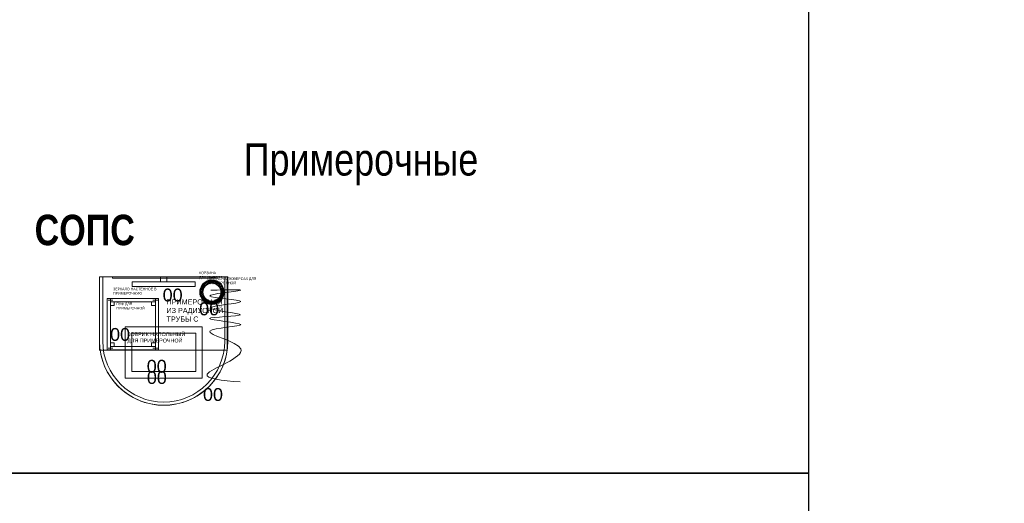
# Model space of a CAD drawing. Header units: millimetres. Extents: x -692150 to 2662533, y -92609 to 65084.
# Tile 625 of 656: x -29459 to -21789, y 40510 to 44278. Entities that reach past the tile are written whole.
import ezdxf
from ezdxf import colors
from ezdxf.entities.mleader import LeaderData, LeaderLine
from ezdxf.math import Vec2, Vec3

# ---------------------------------------------------------------- set-up
doc = ezdxf.new("R2010")
doc.units = ezdxf.units.MM
doc.layers.get('Defpoints').update_dxf_attribs({"color": 30})
doc.layers.add('09_АР_Мебель', color=7, linetype='Continuous', lineweight=9, true_color=0x000000)
doc.layers.add('1. ПОДЛОЖКА', color=7, linetype='Continuous', lineweight=0, true_color=0x9b9292)
doc.layers.add('11_АР_Номер мебели', color=1, linetype='Continuous', lineweight=13, plot=False)
doc.layers.add('17_АР_Текст', color=235, linetype='Continuous', lineweight=0)
doc.styles.add('_ТЕКСТОВЫЙ', font='arial.ttf', dxfattribs={"width": 0.8})
doc.styles.get("Standard").update_dxf_attribs({"font": 'arial.ttf'})

# ---------------------------------------------------------------- blocks, each defined once
blk = doc.blocks.new('_Dot')
at = {"color": 0, "linetype": 'ByBlock', "lineweight": -2}
blk.add_line((-0.5, 0), (-1, 0), dxfattribs=at)
at = {"color": 0, "linetype": 'ByBlock', "const_width": 0.5}
blk.add_lwpolyline([(-0.25, 0, 1), (0.25, 0, 1)], format="xyb", close=True, dxfattribs=at)
blk = doc.blocks.new('ПРИМЕРОЧНАЯ ИЗ РАДИУСНОЙ ТРУБЫ С')
at = {"layer": '09_АР_Мебель', "lineweight": 0}
for points in [[(0, 0), (1000, 0)], [(25, -500), (25, 0), (0, 0), (0, -500)], [(1000, -500), (1000, 0), (975, 0), (975, -500)]]:
    blk.add_lwpolyline(points, dxfattribs=at)
for radius in [500, 475]:
    blk.add_arc((500, -500), radius, 180, 0, dxfattribs=at)
at = {"flags": 1}
for tag, p in [('ДОП_ИНФОРМАЦИЯ', (7.7, 59.2)), ('КОД_ОБОРУДОВАНИЯ', (7.7, 111.4)), ('ДОГОВОР', (12.8, 9.2))]:
    blk.add_attdef(tag, p, '', height=25, dxfattribs=at)
at = {"layer": '09_АР_Мебель', "insert": (522, -174.8), "char_height": 40, "attachment_point": 1}
blk.add_mtext_dynamic_manual_height_columns('{\\C7;ПРИМЕРОЧНАЯ ИЗ РАДИУСНОЙ ТРУБЫ С}', width=500, gutter_width=12.5, heights=[0], dxfattribs=at)
at = {"layer": '11_АР_Номер мебели', "flags": 4}
blk.add_attdef('Номер', (286.5, -925.7), '', height=100, dxfattribs=at)
blk = doc.blocks.new('Зеркало настенное в примерочную')
at = {"layer": '09_АР_Мебель', "lineweight": 0}
for points in [[(-400.3, -10), (399.7, -10), (399.7, 0), (-400.3, 0), (-400.3, -10)], [(-245, -75), (-245, -37.5), (245, -37.5), (245, -75), (-245, -75)]]:
    blk.add_lwpolyline(points, dxfattribs=at)
blk.add_lwpolyline([(-25.1, 0), (25.1, 0), (25.1, -37.5), (-25.1, -37.5)], close=True, dxfattribs=at)
at = {"flags": 1}
for tag, p in [('ДОП_ИНФОРМАЦИЯ', (-392.6, 59.2)), ('КОД_ОБОРУДОВАНИЯ', (-392.6, 111.4)), ('ДОГОВОР', (-387.5, 9.2))]:
    blk.add_attdef(tag, p, '', height=25, dxfattribs=at)
at = {"layer": '09_АР_Мебель', "insert": (-394.8, -84.1), "char_height": 20, "attachment_point": 1}
blk.add_mtext_dynamic_manual_height_columns('{\\C7;ЗЕРКАЛО НАСТЕННОЕ В ПРИМЕРОЧНУЮ}', width=500, gutter_width=12.5, heights=[0], dxfattribs=at)
at = {"layer": '11_АР_Номер мебели', "flags": 4}
blk.add_attdef('Номер', (12, -174.1), '', height=100, dxfattribs=at)
blk = doc.blocks.new('Пуф для примерочной')
at = {"layer": '09_АР_Мебель'}
for points in [[(0, -400), (0, 0), (25, 0), (25, -400), (0, -400)], [(375, -25), (25, -25), (25, 0), (375, 0), (375, -25)], [(375, -400), (375, 0), (400, 0), (400, -400), (375, -400)], [(6.5, -12.5), (43.5, -12.5)], [(25, -25), (55, -25), (55, -55), (25, -55), (25, -25)], [(345, -25), (375, -25), (375, -55), (345, -55), (345, -25)], [(356.5, -12.5), (393.5, -12.5)], [(25, -345), (55, -345), (55, -375), (25, -375), (25, -345)], [(375, -400), (25, -400), (25, -375), (375, -375), (375, -400)], [(345, -345), (375, -345), (375, -375), (345, -375), (345, -345)], [(6.5, -387.5), (43.5, -387.5)], [(356.5, -387.5), (393.5, -387.5)]]:
    blk.add_lwpolyline(points, dxfattribs=at)
at = {"flags": 1}
for tag, p in [('ДОП_ИНФОРМАЦИЯ', (7.7, 59.2)), ('КОД_ОБОРУДОВАНИЯ', (7.7, 111.4)), ('ДОГОВОР', (12.8, 9.2))]:
    blk.add_attdef(tag, p, '', height=25, dxfattribs=at)
at = {"layer": '09_АР_Мебель', "insert": (70.7, -31.9), "char_height": 20, "attachment_point": 1}
blk.add_mtext_dynamic_manual_height_columns('{\\C7;ПУФ ДЛЯ \\PПРИМЕРОЧНОЙ}', width=500, gutter_width=12.5, heights=[0], dxfattribs=at)
at = {"layer": '11_АР_Номер мебели', "flags": 4}
blk.add_attdef('Номер', (22.4, -329.9), '', height=100, dxfattribs=at)
blk = doc.blocks.new('Коврик напольный для примерочной')
at = {"layer": '09_АР_Мебель', "lineweight": 0}
blk.add_lwpolyline([(0, 0), (600, 0), (600, -400), (0, -400), (0, 0)], dxfattribs=at)
blk.add_lwpolyline([(50, -50), (550, -50), (550, -350), (50, -350)], close=True, dxfattribs=at)
at = {"flags": 1}
for tag, p in [('ДОП_ИНФОРМАЦИЯ', (10.7, 60.2)), ('КОД_ОБОРУДОВАНИЯ', (10.7, 112.4)), ('ДОГОВОР', (15.8, 10.3))]:
    blk.add_attdef(tag, p, '', height=25, dxfattribs=at)
at = {"layer": '09_АР_Мебель', "insert": (15.2, -42.7), "char_height": 30, "attachment_point": 1}
blk.add_mtext_dynamic_manual_height_columns('{\\C7;КОВРИК НАПОЛЬНЫЙ ДЛЯ ПРИМЕРОЧНОЙ}', width=500, gutter_width=12.5, heights=[0], dxfattribs=at)
at = {"layer": '11_АР_Номер мебели', "flags": 4}
blk.add_attdef('Номер', (167.4, -358), '', height=100, dxfattribs=at)
blk = doc.blocks.new('Корзина для мусора')
at = {"layer": '09_АР_Мебель', "lineweight": 0, "true_color": 0x636466}
h = blk.add_hatch(dxfattribs=at)
h.set_pattern_fill('ANSI38', color=251, scale=3)
h.set_pattern_definition([(45, (-4667.57, -3390.71), (-6.735192, 6.735192), []), (135, (-4667.57, -3390.71), (-20.205576, 6.735192), [23.8125, -14.2875])])
h.paths.add_polyline_path([(-95, 0, 1), (95, 0, 1)])
h.paths.add_polyline_path([(70, 0, -1), (-70, 0, -1)], flags=16)
at = {"layer": '09_АР_Мебель', "lineweight": 0}
for radius in [95, 70]:
    blk.add_circle((0, 0), radius, dxfattribs=at)
at = {"flags": 1}
for tag, p in [('ДОП_ИНФОРМАЦИЯ', (-90, 221.5)), ('КОД_ОБОРУДОВАНИЯ', (-90, 273.6)), ('ДОГОВОР', (-84.8, 171.5))]:
    blk.add_attdef(tag, p, '', height=25, dxfattribs=at)
at = {"layer": '09_АР_Мебель', "insert": (-101, 160.2), "char_height": 20, "attachment_point": 1}
blk.add_mtext_dynamic_manual_height_columns('{\\C7;КОРЗИНА ДЛЯ МУСОРА}', width=189.855, gutter_width=12.5, heights=[0], dxfattribs=at)
at = {"layer": '11_АР_Номер мебели', "flags": 4}
blk.add_attdef('Номер', (-99.9, -180.6), '', height=100, dxfattribs=at)
blk = doc.blocks.new('Штора на люверсах для примерочной')
at = {"layer": '09_АР_Мебель'}
blk.add_spline([(-122.7, -25.6), (106.9, -25.6), (-129.9, -70.4), (110.5, -113.4), (-126.3, -163.6), (106.9, -215.8), (-133.4, -244.5), (110.5, -292.9), (-129.8, -343), (109.9, -482.2), (-151.7, -679.5), (105.3, -739.1)], degree=3, dxfattribs=at)
at = {"flags": 1}
for tag, p in [('КОД_ОБОРУДОВАНИЯ', (-142.9, 206.4)), ('ДОП_ИНФОРМАЦИЯ', (-142.9, 154.2)), ('ДОГОВОР', (-137.8, 104.3))]:
    blk.add_attdef(tag, p, '', height=25, dxfattribs=at)
at = {"layer": '09_АР_Мебель', "insert": (-149.4, 75.2), "char_height": 20, "attachment_point": 1}
blk.add_mtext_dynamic_manual_height_columns('{\\C7;ШТОРА НА ЛЮВЕРСАХ ДЛЯ ПРИМЕРОЧНОЙ}', width=500, gutter_width=12.5, heights=[0], dxfattribs=at)
at = {"layer": '11_АР_Номер мебели', "flags": 4}
blk.add_attdef('Номер', (-184.1, -887.2), '', height=100, dxfattribs=at)
blk = doc.blocks.new('ПРИМЕРОЧНАЯ РАДИУСНАЯ')
at = {"layer": '1. ПОДЛОЖКА'}
blk.add_lwpolyline([(-500.3, 0), (494.8, 0), (494.8, -569.7), (-500.3, -569.7)], close=True, dxfattribs=at)
blk.add_lwpolyline([(494.8, -569.7, -0.869003), (-495.4, -569.7)], format="xyb", dxfattribs=at)
ref = blk.add_blockref('ПРИМЕРОЧНАЯ ИЗ РАДИУСНОЙ ТРУБЫ С', (-500.3, 0))
ref.add_attrib('Номер', '00', (-131.6, -834), dxfattribs={"layer": '11_АР_Номер мебели', "height": 100})
ref = blk.add_blockref('Зеркало настенное в примерочную', (0, 0))
ref.add_attrib('Номер', '00', (-8.6, -191), dxfattribs={"layer": '11_АР_Номер мебели', "height": 100})
ref = blk.add_blockref('Корзина для мусора', (375.1, -118.7))
ref.add_attrib('Номер', '00', (275.2, -299.2), dxfattribs={"layer": '11_АР_Номер мебели', "height": 100})
ref = blk.add_blockref('Штора на люверсах для примерочной', (489.7, -78.8))
ref.add_attrib('Номер', '00', (305.6, -966), dxfattribs={"layer": '11_АР_Номер мебели', "height": 100})
ref = blk.add_blockref('Пуф для примерочной', (-440.6, -168.1))
ref.add_attrib('Номер', '00', (-418.2, -498), dxfattribs={"layer": '11_АР_Номер мебели', "height": 100})
ref = blk.add_blockref('Коврик напольный для примерочной', (-300, -388))
ref.add_attrib('Номер', '00', (-132.6, -746), dxfattribs={"layer": '11_АР_Номер мебели', "height": 100})

msp = doc.modelspace()

# ---------------------------------------------------------------- linework, layer by layer
at = {"layer": 'Defpoints'}
for points in [[(-60753.8, 54868.5), (-23314.2, 54868.5), (-23314.2, 1870.3), (-60753.8, 1870.3)], [(-42034, 54868.5), (-23314.2, 54868.5), (-23314.2, 40745.1), (-42034, 40745.1)], [(-42034, 48959.5), (-23314.2, 48959.5), (-23314.2, 40745.1), (-42034, 40745.1)], [(-42034, 40745.1), (-23314.2, 40745.1), (-23314.2, 32530.7), (-42034, 32530.7)]]:
    msp.add_lwpolyline(points, close=True, dxfattribs=at)

# ---------------------------------------------------------------- block references
msp.add_blockref('ПРИМЕРОЧНАЯ РАДИУСНАЯ', (-28336.7, 42273.6))

# ---------------------------------------------------------------- texts
at = {"layer": 'Defpoints', "lineweight": 35, "insert": (-29342.7, 42758), "char_height": 300, "attachment_point": 1, "style": '_ТЕКСТОВЫЙ'}
msp.add_mtext_dynamic_manual_height_columns('{\\fArial|b1|i0|c204|p34;\\H0.79167x;\\C32;\\c2648525;СОПС }', width=2909.529, gutter_width=12.5, heights=[0], dxfattribs=at)

# ---------------------------------------------------------------- leaders
at = {"layer": '17_АР_Текст', "lineweight": 18}
ml = msp.add_multileader_mtext('Standard', dxfattribs=at)
ml.set_content('Клиентский зал {\\L0,0}', color=256, style='_ТЕКСТОВЫЙ')
ml.set_leader_properties(lineweight=0)
ml.set_arrow_properties(name='DOT')
ml.build(insert=Vec2(0, 0))
ml.multileader.update_dxf_attribs({"text_left_attachment_type": 6, "text_right_attachment_type": 6, "dogleg_length": 0.36, "arrow_head_size": 50, "scale": 100})
ctx = ml.context
ctx.base_point, ctx.scale, ctx.char_height, ctx.arrow_head_size, ctx.landing_gap_size, ctx.plane_origin = Vec3(-37947.6, 48659.5), 100, 250, 50, 100, Vec3(-30901.1, 52193.2)
ctx.left_attachment, ctx.right_attachment, ctx.attachment_type = 6, 6, 2
notes = []
notes.append((ctx, [(0, (0, 0, 0), (0, 0), (1, 0), 1, [])]))
ctx.mtext.insert, ctx.mtext.width, ctx.mtext.defined_height, ctx.mtext.flow_direction = Vec3(-37847.6, 48959.5), 2751.828, 815.5, 5
at = {"layer": '17_АР_Текст', "color": 1, "lineweight": 18}
ml = msp.add_multileader_mtext('Standard', dxfattribs=at)
ml.set_content('{\\C1;Карманы для бланков только в СОПС}', color=1, style='_ТЕКСТОВЫЙ')
ml.set_leader_properties(lineweight=0)
ml.set_arrow_properties(name='DOT')
ml.build(insert=Vec2(0, 0))
ml.multileader.update_dxf_attribs({"text_left_attachment_type": 6, "text_right_attachment_type": 6, "dogleg_length": 0.36, "arrow_head_size": 50, "scale": 100})
ctx = ml.context
ctx.base_point, ctx.scale, ctx.char_height, ctx.arrow_head_size, ctx.landing_gap_size, ctx.plane_origin = Vec3(-29314.5, 48068.2), 100, 100, 50, 100, Vec3(-25566.9, 52909.1)
ctx.left_attachment, ctx.right_attachment, ctx.text_align_type, ctx.attachment_type = 6, 6, 1, 2
notes.append((ctx, [(0, (0, 0, 0), (0, 0), (1, 0), 1, [])]))
ctx.mtext.insert, ctx.mtext.width, ctx.mtext.defined_height, ctx.mtext.alignment, ctx.mtext.flow_direction = Vec3(-27210.6, 48368.2), 4035.238, 815.5, 2, 5
ml = msp.add_multileader_mtext('Standard', dxfattribs=at)
ml.set_content('{\\fCalibri|b0|i0|c204|p34;\\H0.91667x;\\LКарманы для бланков\\l - СОПС, крепятся на стол МГН и стол для ЦСУ (1400 мм.);\\P\\LИнформ. Стенд А4 на 8 карманов\\l - ГОПС/СОПС, крепится по старым правилам, при отсутствии возможности крепления особенно в СОПСах (отсутствие свободного места на стене или нехватка стены по длине - размещается папка с информацией на столе МГН или столе для ЦСУ).\\P\\LРекламно_информационный стенд\\l - ГОПС/СОПС размещается в клиентском зале, также возможно размещение в тамбуре при условии хорошей освещенности и при условии открывания двери стенд будет виден более чем на 50%. Также стенд должен находиться в прямой видимости для клиентов и ничем не загораживаться.}', color=1, style='_ТЕКСТОВЫЙ')
ml.set_leader_properties(lineweight=0)
ml.set_arrow_properties(name='DOT')
ml.build(insert=Vec2(0, 0))
ml.multileader.update_dxf_attribs({"text_left_attachment_type": 6, "text_right_attachment_type": 6, "dogleg_length": 0.36, "arrow_head_size": 50, "scale": 100})
ctx = ml.context
ctx.base_point, ctx.scale, ctx.char_height, ctx.arrow_head_size, ctx.landing_gap_size, ctx.plane_origin = Vec3(-27020.9, 45459.4), 100, 100, 50, 100, Vec3(-22944.2, 54969.1)
ctx.left_attachment, ctx.right_attachment, ctx.text_align_type, ctx.attachment_type = 6, 6, 1, 2
notes.append((ctx, [(0, (0, 0, 0), (0, 0), (1, 0), 1, [])]))
ctx.mtext.insert, ctx.mtext.width, ctx.mtext.defined_height, ctx.mtext.alignment, ctx.mtext.flow_direction = Vec3(-24919.4, 45773.6), 2892.94, 2008.7, 2, 5
at = {"layer": '17_АР_Текст', "lineweight": 18}
ml = msp.add_multileader_mtext('Standard', dxfattribs=at)
ml.set_content('Стеллаж для гофротары', color=256, style='_ТЕКСТОВЫЙ')
ml.set_leader_properties(lineweight=0)
ml.set_arrow_properties(name='DOT')
ml.build(insert=Vec2(0, 0))
ml.multileader.update_dxf_attribs({"text_left_attachment_type": 6, "text_right_attachment_type": 6, "dogleg_length": 0.36, "arrow_head_size": 50, "scale": 100})
ctx = ml.context
ctx.base_point, ctx.scale, ctx.char_height, ctx.arrow_head_size, ctx.landing_gap_size, ctx.plane_origin = Vec3(-37213.7, 43913.8), 100, 250, 50, 100, Vec3(-31975.2, 50034.2)
ctx.left_attachment, ctx.right_attachment, ctx.attachment_type = 6, 6, 2
notes.append((ctx, [(1, (1, 1, 0), (-37249.7, 43913.8), (1, 0), 36, [(0, [(-37249.7, 43178.6)], 0, [])])]))
ctx.mtext.insert, ctx.mtext.width, ctx.mtext.defined_height, ctx.mtext.flow_direction = Vec3(-37113.7, 44233.2), 2628.122, 815.5, 5
ml = msp.add_multileader_mtext('Standard', dxfattribs=at)
ml.set_content('Почт. ящик', color=256, style='_ТЕКСТОВЫЙ')
ml.set_leader_properties(lineweight=0)
ml.set_arrow_properties(name='DOT')
ml.build(insert=Vec2(0, 0))
ml.multileader.update_dxf_attribs({"text_left_attachment_type": 6, "text_right_attachment_type": 6, "dogleg_length": 0.36, "arrow_head_size": 50, "scale": 100})
ctx = ml.context
ctx.base_point, ctx.scale, ctx.char_height, ctx.arrow_head_size, ctx.landing_gap_size, ctx.plane_origin = Vec3(-40032.4, 43946.7), 100, 250, 50, 100, Vec3(-34999.3, 48761.4)
ctx.left_attachment, ctx.right_attachment, ctx.attachment_type = 6, 6, 2
notes.append((ctx, [(1, (1, 1, 0), (-40068.4, 43946.7), (1, 0), 36, [(0, [(-40755, 43946.7)], 0, [])])]))
ctx.mtext.insert, ctx.mtext.width, ctx.mtext.defined_height, ctx.mtext.flow_direction = Vec3(-39932.4, 44248), 3402.663, 815.5, 5
ml = msp.add_multileader_mtext('Standard', dxfattribs=at)
ml.set_content('А/я', color=256, style='_ТЕКСТОВЫЙ')
ml.set_leader_properties(lineweight=0)
ml.set_arrow_properties(name='DOT')
ml.build(insert=Vec2(0, 0))
ml.multileader.update_dxf_attribs({"text_left_attachment_type": 6, "text_right_attachment_type": 6, "dogleg_length": 0.36, "arrow_head_size": 50, "scale": 100})
ctx = ml.context
ctx.base_point, ctx.scale, ctx.char_height, ctx.arrow_head_size, ctx.landing_gap_size, ctx.plane_origin = Vec3(-40160.8, 43168.3), 100, 250, 50, 100, Vec3(-35484.8, 47983)
ctx.left_attachment, ctx.right_attachment, ctx.attachment_type = 6, 6, 2
notes.append((ctx, [(1, (1, 1, 0), (-40196.8, 43168.3), (1, 0), 36, [(0, [(-40760.7, 43168.3)], 0, [])])]))
ctx.mtext.insert, ctx.mtext.width, ctx.mtext.defined_height, ctx.mtext.flow_direction = Vec3(-40060.8, 43468.3), 3402.663, 815.5, 5
ml = msp.add_multileader_mtext('Standard', dxfattribs=at)
ml.set_content('Мини-СУО напольный', color=256, style='_ТЕКСТОВЫЙ')
ml.set_leader_properties(lineweight=0)
ml.set_arrow_properties(name='DOT')
ml.build(insert=Vec2(0, 0))
ml.multileader.update_dxf_attribs({"text_left_attachment_type": 6, "text_right_attachment_type": 6, "dogleg_length": 0.36, "arrow_head_size": 50, "scale": 100})
ctx = ml.context
ctx.base_point, ctx.scale, ctx.char_height, ctx.arrow_head_size, ctx.landing_gap_size, ctx.plane_origin = Vec3(-32856.3, 43231.7), 100, 250, 50, 100, Vec3(-27615.1, 47480.2)
ctx.left_attachment, ctx.right_attachment, ctx.attachment_type = 6, 6, 2
notes.append((ctx, [(1, (1, 1, 0), (-32892.3, 43231.7), (1, 0), 36, [(0, [(-32891.1, 42665.5)], 0, [])])]))
ctx.mtext.insert, ctx.mtext.width, ctx.mtext.defined_height, ctx.mtext.flow_direction = Vec3(-32756.3, 43531.7), 3402.663, 815.5, 5
ml = msp.add_multileader_mtext('Standard', dxfattribs=at)
ml.set_content('Примерочные', color=256, style='_ТЕКСТОВЫЙ')
ml.set_leader_properties(lineweight=0)
ml.set_arrow_properties(name='DOT')
ml.build(insert=Vec2(0, 0))
ml.multileader.update_dxf_attribs({"text_left_attachment_type": 6, "text_right_attachment_type": 6, "dogleg_length": 0.36, "arrow_head_size": 50, "scale": 100})
ctx = ml.context
ctx.base_point, ctx.scale, ctx.char_height, ctx.arrow_head_size, ctx.landing_gap_size, ctx.plane_origin = Vec3(-27813.5, 43057.7), 100, 250, 50, 100, Vec3(-44225.7, 10210.3)
ctx.left_attachment, ctx.right_attachment, ctx.attachment_type = 6, 6, 2
notes.append((ctx, [(0, (0, 0, 0), (0, 0), (1, 0), 1, [])]))
ctx.mtext.insert, ctx.mtext.width, ctx.mtext.defined_height, ctx.mtext.flow_direction = Vec3(-27713.5, 43313.2), 5828.611, 1000, 5
at = {"layer": 'Defpoints', "lineweight": 18}
ml = msp.add_multileader_mtext('Standard', dxfattribs=at)
ml.set_content('ЦСУ _ФОРМАТ 1_за барьером оператора', color=256, style='_ТЕКСТОВЫЙ')
ml.set_leader_properties(lineweight=0)
ml.set_arrow_properties(name='DOT')
ml.build(insert=Vec2(0, 0))
ml.multileader.update_dxf_attribs({"text_left_attachment_type": 6, "text_right_attachment_type": 6, "dogleg_length": 0.36, "arrow_head_size": 50, "scale": 100})
ctx = ml.context
ctx.base_point, ctx.scale, ctx.char_height, ctx.arrow_head_size, ctx.landing_gap_size, ctx.plane_origin = Vec3(-17685.8, 48831.9), 100, 200, 50, 100, Vec3(-19857.2, 44190.6)
ctx.left_attachment, ctx.right_attachment, ctx.text_align_type, ctx.attachment_type = 6, 6, 1, 2
notes.append((ctx, [(0, (0, 0, 0), (0, 0), (1, 0), 1, [])]))
ctx.mtext.insert, ctx.mtext.width, ctx.mtext.defined_height, ctx.mtext.alignment, ctx.mtext.flow_direction = Vec3(-15399.3, 49087.4), 5828.611, 1000, 2, 5
ml = msp.add_multileader_mtext('Standard', dxfattribs=at)
ml.set_content('ЦСУ _ФОРМАТ 2_в клиентском зале', color=256, style='_ТЕКСТОВЫЙ')
ml.set_leader_properties(lineweight=0)
ml.set_arrow_properties(name='DOT')
ml.build(insert=Vec2(0, 0))
ml.multileader.update_dxf_attribs({"text_left_attachment_type": 6, "text_right_attachment_type": 6, "dogleg_length": 0.36, "arrow_head_size": 50, "scale": 100})
ctx = ml.context
ctx.base_point, ctx.scale, ctx.char_height, ctx.arrow_head_size, ctx.landing_gap_size, ctx.plane_origin = Vec3(-10055.6, 48831.9), 100, 200, 50, 100, Vec3(-14413.4, 44190.6)
ctx.left_attachment, ctx.right_attachment, ctx.text_align_type, ctx.attachment_type = 6, 6, 1, 2
notes.append((ctx, [(0, (0, 0, 0), (0, 0), (1, 0), 1, [])]))
ctx.mtext.insert, ctx.mtext.width, ctx.mtext.defined_height, ctx.mtext.alignment, ctx.mtext.flow_direction = Vec3(-8043.5, 49087.4), 5828.611, 1000, 2, 5
ml = msp.add_multileader_mtext('Standard', dxfattribs=at)
ml.set_content('ЦСУ _ФОРМАТ 2_в клиентском зале', color=256, style='_ТЕКСТОВЫЙ')
ml.set_leader_properties(lineweight=0)
ml.set_arrow_properties(name='DOT')
ml.build(insert=Vec2(0, 0))
ml.multileader.update_dxf_attribs({"text_left_attachment_type": 6, "text_right_attachment_type": 6, "dogleg_length": 0.36, "arrow_head_size": 50, "scale": 100})
ctx = ml.context
ctx.base_point, ctx.scale, ctx.char_height, ctx.arrow_head_size, ctx.landing_gap_size, ctx.plane_origin = Vec3(-2359.3, 48831.9), 100, 200, 50, 100, Vec3(-6717.2, 44190.6)
ctx.left_attachment, ctx.right_attachment, ctx.text_align_type, ctx.attachment_type = 6, 6, 1, 2
notes.append((ctx, [(0, (0, 0, 0), (0, 0), (1, 0), 1, [])]))
ctx.mtext.insert, ctx.mtext.width, ctx.mtext.defined_height, ctx.mtext.alignment, ctx.mtext.flow_direction = Vec3(-347.2, 49087.4), 5828.611, 1000, 2, 5
ml = msp.add_multileader_mtext('Standard', dxfattribs=at)
ml.set_content('ЦСУ _ФОРМАТ 3_в клиентском зале', color=256, style='_ТЕКСТОВЫЙ')
ml.set_leader_properties(lineweight=0)
ml.set_arrow_properties(name='DOT')
ml.build(insert=Vec2(0, 0))
ml.multileader.update_dxf_attribs({"text_left_attachment_type": 6, "text_right_attachment_type": 6, "dogleg_length": 0.36, "arrow_head_size": 50, "scale": 100})
ctx = ml.context
ctx.base_point, ctx.scale, ctx.char_height, ctx.arrow_head_size, ctx.landing_gap_size, ctx.plane_origin = Vec3(5418.7, 48831.9), 100, 200, 50, 100, Vec3(-851.3, 44190.6)
ctx.left_attachment, ctx.right_attachment, ctx.text_align_type, ctx.attachment_type = 6, 6, 1, 2
notes.append((ctx, [(0, (0, 0, 0), (0, 0), (1, 0), 1, [])]))
ctx.mtext.insert, ctx.mtext.width, ctx.mtext.defined_height, ctx.mtext.alignment, ctx.mtext.flow_direction = Vec3(7430.8, 49087.4), 5828.611, 1000, 2, 5
for ctx, leaders in notes:
    for number, flags, end, landing, length, lines in leaders:
        leader = LeaderData()
        leader.index, (leader.has_last_leader_line, leader.has_dogleg_vector, leader.attachment_direction) = number, flags
        leader.last_leader_point, leader.dogleg_vector, leader.dogleg_length = Vec3(end), Vec3(landing), length
        for number, points, colour, breaks in lines:
            line = LeaderLine()
            line.index, line.vertices, line.color, line.breaks = number, Vec3.list(points), colors.encode_raw_color(colour), breaks
            leader.lines.append(line)
        ctx.leaders.append(leader)

doc.saveas('drawing.dxf')
